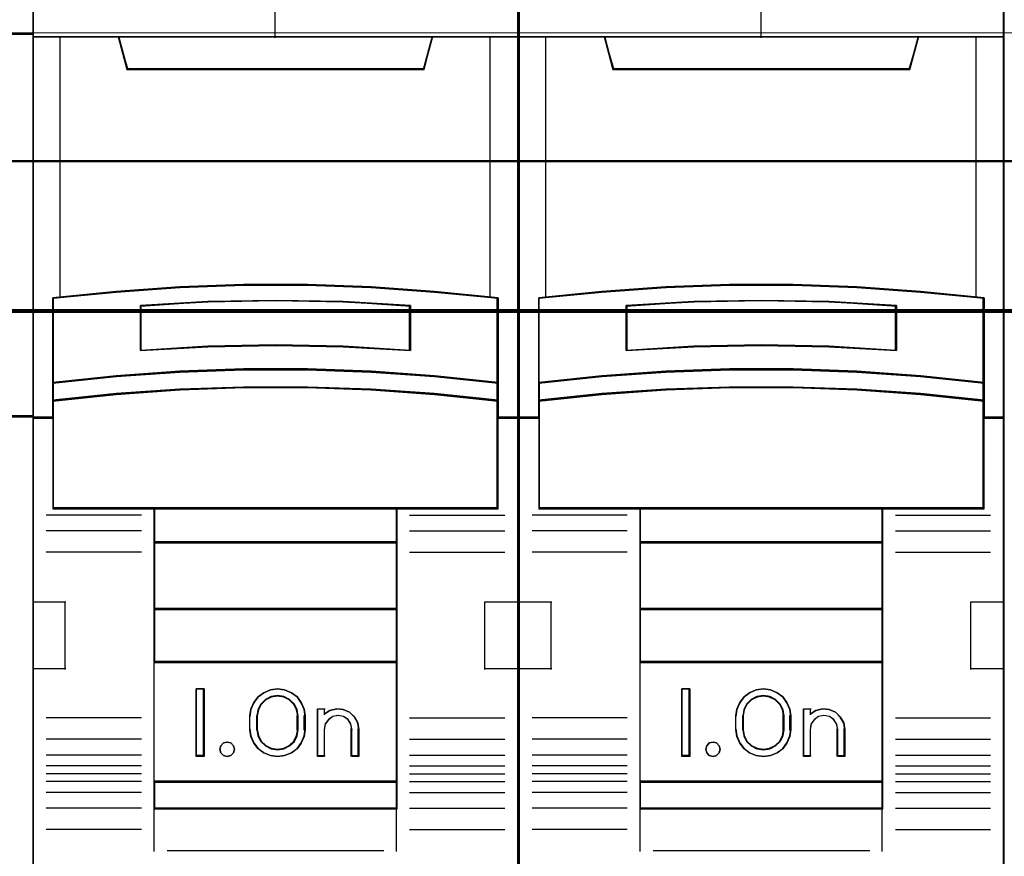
# Model space of a CAD drawing. Header units: millimetres. Extents: x -1290 to 1795, y -4192 to -1311.
# Tile 712 of 1056: x 1477.29 to 1484.58, y -2627.77 to -2621.58. Entities that reach past the tile are written whole.
import ezdxf

# ---------------------------------------------------------------- set-up
doc = ezdxf.new("R2010")
doc.units = ezdxf.units.MM
doc.layers.add('30', color=7, linetype='Continuous')
doc.layers.add('45', color=7, linetype='Continuous')
doc.layers.add('Aparatura', color=7, linetype='Continuous', lineweight=13)

# ---------------------------------------------------------------- blocks, each defined once
blk = doc.blocks.new('*U348')
at = {"layer": '45', "color": 7}
for points in [[(315.552086, -383.521822), (243.531267, -383.521822), (243.531267, -465.544591), (315.552086, -465.544591), (315.552086, -383.521822)], [(314.510122, -402.283323), (314.510122, -416.455887), (315.552086, -416.455887), (315.552086, -402.283323), (314.510122, -402.283323)]]:
    blk.add_lwpolyline(points, close=True, dxfattribs=at)
at = {"layer": '45', "color": 139}
blk.add_lwpolyline([(315.552086, -383.521822), (243.531267, -383.521822), (243.531267, -465.544591), (315.552086, -465.544591), (315.552086, -383.521822)], close=True, dxfattribs=at)
at = {"layer": '45', "color": 59}
for points in [[(315.530602, -383.543367), (243.550961, -383.543367), (243.550961, -465.523047), (315.530602, -465.523047), (315.530602, -383.543367)], [(314.531606, -402.304868), (314.531606, -416.434342), (315.530602, -416.434342), (315.530602, -402.304868), (314.531606, -402.304868)]]:
    blk.add_lwpolyline(points, close=True, dxfattribs=at)
at = {"layer": '45', "color": 139}
for points in [[(243.531267, -402.283323), (315.552086, -402.283323)], [(315.552086, -416.411003), (260.775588, -416.411003)]]:
    blk.add_lwpolyline(points, dxfattribs=at)
at = {"layer": '45', "color": 140}
blk.add_lwpolyline([(314.510122, -402.283323), (314.510122, -416.455887), (315.552086, -416.455887), (315.552086, -402.283323), (314.510122, -402.283323)], close=True, dxfattribs=at)
blk = doc.blocks.new('*U349')
at = {"layer": '45', "color": 7}
for points in [[(333.492839, -383.681609), (315.51986, -383.681609), (315.51986, -465.406348), (333.492839, -465.406348), (333.492839, -383.681609)], [(323.327429, -411.578535), (325.68527, -411.578535), (328.043111, -411.6664), (330.395392, -411.831147), (332.747672, -412.061793), (332.747672, -415.197475), (332.747672, -415.867446), (332.747672, -416.498975), (333.492839, -416.498975), (333.492839, -402.385659), (332.491868, -402.385659), (330.317538, -402.385659), (330.000564, -403.566345), (319.012134, -403.566345), (318.69516, -402.385659), (316.52083, -402.385659), (315.51986, -402.385659), (315.51986, -416.498975), (316.265027, -416.498975), (316.265027, -415.867446), (316.265027, -415.197475), (316.265027, -412.061793), (318.606185, -411.831147), (320.969587, -411.6664), (323.327429, -411.578535)], [(319.006044, -403.601117), (330.006655, -403.601117), (330.32398, -402.385659), (324.500782, -402.385659), (318.688719, -402.385659), (319.006044, -403.601117)], [(328.04456, -414.797008), (330.397209, -414.95747), (332.749858, -415.200931), (332.749858, -412.041478), (330.397209, -411.809084), (328.04456, -411.643088), (325.68635, -411.554557), (323.328139, -411.554557), (320.969929, -411.643088), (318.606156, -411.809084), (316.264631, -412.041478), (316.264631, -415.200931), (318.606156, -414.95747), (320.969929, -414.797008), (323.328139, -414.71401), (325.68635, -414.71401), (328.04456, -414.797008)], [(329.509386, -412.329936), (329.509386, -414.001631), (327.008315, -413.861857), (324.501674, -413.81713), (322.006174, -413.861857), (319.505103, -414.001631), (319.505103, -412.329936), (322.006174, -412.184572), (324.501674, -412.139844), (327.008315, -412.184572), (329.509386, -412.329936)], [(327.008315, -413.861857), (329.509386, -414.001631), (329.509386, -412.329936), (327.008315, -412.184572), (324.501674, -412.139844), (322.006174, -412.184572), (319.505103, -412.329936), (319.505103, -414.001631), (322.006174, -413.861857), (324.501674, -413.81713), (327.008315, -413.861857)], [(330.397209, -414.929302), (328.04456, -414.765172), (325.68635, -414.680277), (323.328139, -414.680277), (320.969929, -414.765172), (318.606156, -414.929302), (316.264631, -415.178326), (316.264631, -415.868804), (318.606156, -415.61978), (320.969929, -415.45565), (323.328139, -415.370755), (325.68635, -415.370755), (328.04456, -415.45565), (330.397209, -415.61978), (332.749858, -415.868804), (332.749858, -415.178326), (330.397209, -414.929302)], [(328.04456, -415.432781), (325.68635, -415.349946), (323.328139, -415.349946), (320.969929, -415.432781), (318.606156, -415.592928), (316.264631, -415.83591), (316.264631, -416.470977), (316.264631, -419.861683), (320.013296, -419.861683), (329.001193, -419.861683), (332.749858, -419.861683), (332.749858, -416.470977), (332.749858, -415.83591), (330.397209, -415.592928), (328.04456, -415.432781)], [(320.004601, -421.116639), (329.009888, -421.116639), (329.009888, -419.82398), (320.004601, -419.82398), (320.004601, -421.116639)], [(329.009888, -421.077141), (320.004601, -421.077141), (320.004601, -423.579871), (329.009888, -423.579871), (329.009888, -421.077141)], [(329.009888, -423.542169), (320.004601, -423.542169), (320.004601, -425.545789), (329.009888, -425.545789), (329.009888, -423.542169)], [(320.004601, -429.976735), (329.009888, -429.976735), (329.009888, -425.508087), (320.004601, -425.508087), (320.004601, -429.976735)], [(321.862948, -426.522464), (321.862948, -429.025195), (321.569336, -429.025195), (321.569336, -426.522464), (321.862948, -426.522464)], [(325.563308, -427.267722), (325.602918, -427.517995), (325.602918, -428.029664), (325.563308, -428.279937), (325.455794, -428.524649), (325.303013, -428.73599), (325.093645, -428.886154), (324.844667, -428.986263), (324.584372, -429.025195), (324.318418, -428.986263), (324.06944, -428.886154), (323.865731, -428.73599), (323.707291, -428.524649), (323.599778, -428.279937), (323.560167, -428.029664), (323.560167, -427.517995), (323.599778, -427.267722), (323.707291, -427.02301), (323.865731, -426.811669), (324.06944, -426.661505), (324.318418, -426.561396), (324.584372, -426.522464), (324.844667, -426.561396), (325.093645, -426.661505), (325.303013, -426.811669), (325.455794, -427.02301), (325.563308, -427.267722)], [(325.346903, -428.029761), (325.346903, -427.516298), (325.30707, -427.293053), (325.204642, -427.080971), (325.02824, -426.913538), (324.817695, -426.807496), (324.584388, -426.768429), (324.345391, -426.807496), (324.134846, -426.913538), (323.958443, -427.080971), (323.856015, -427.293053), (323.816183, -427.516298), (323.816183, -428.029761), (323.856015, -428.253005), (323.958443, -428.465088), (324.134846, -428.632521), (324.345391, -428.738562), (324.584388, -428.772049), (324.817695, -428.738562), (325.02824, -428.632521), (325.204642, -428.465088), (325.30707, -428.253005), (325.346903, -428.029761)], [(326.524491, -427.316384), (326.775162, -427.260357), (327.014438, -427.282768), (327.248018, -427.383615), (327.430324, -427.557298), (327.55566, -427.775802), (327.595539, -428.022319), (327.595539, -429.025195), (327.333474, -429.025195), (327.333474, -428.022319), (327.293595, -427.820623), (327.191047, -427.658146), (327.025833, -427.546093), (326.820738, -427.506874), (326.627038, -427.546093), (326.46752, -427.658146), (326.347882, -427.820623), (326.3137, -428.022319), (326.3137, -429.025195), (326.063029, -429.025195), (326.063029, -427.260357), (326.3137, -427.260357), (326.3137, -427.450847), (326.524491, -427.316384)], [(322.94776, -428.623673), (322.983686, -428.753577), (322.94776, -428.883481), (322.851958, -428.983862), (322.720231, -429.025195), (322.576528, -428.983862), (322.486714, -428.883481), (322.444801, -428.753577), (322.486714, -428.623673), (322.576528, -428.523292), (322.720231, -428.493768), (322.851958, -428.523292), (322.94776, -428.623673)], [(329.009888, -429.939032), (320.004601, -429.939032), (320.004601, -430.962387), (329.009888, -430.962387), (329.009888, -429.939032)]]:
    blk.add_lwpolyline(points, close=True, dxfattribs=at)
at = {"layer": '45', "color": 139}
for points in [[(333.492839, -383.681609), (315.51986, -383.681609), (315.51986, -465.406348), (333.492839, -465.406348), (333.492839, -383.681609)], [(328.036877, -415.450075), (325.683789, -415.367899), (323.3307, -415.367899), (320.977612, -415.450075), (318.618974, -415.608948), (316.282534, -415.849996), (316.282534, -416.480009), (316.282534, -419.843729), (320.023057, -419.843729), (328.991432, -419.843729), (332.731955, -419.843729), (332.731955, -416.480009), (332.731955, -415.849996), (330.384416, -415.608948), (328.036877, -415.450075)], [(322.983686, -428.753577), (322.94776, -428.623673), (322.851958, -428.523292), (322.720231, -428.493768), (322.576528, -428.523292), (322.486714, -428.623673), (322.444801, -428.753577), (322.486714, -428.883481), (322.576528, -428.983862), (322.720231, -429.025195), (322.851958, -428.983862), (322.94776, -428.883481), (322.983686, -428.753577)]]:
    blk.add_lwpolyline(points, close=True, dxfattribs=at)
at = {"layer": '45', "color": 59}
for points in [[(333.474936, -383.699563), (315.539553, -383.699563), (315.539553, -465.388395), (333.474936, -465.388395), (333.474936, -383.699563)], [(319.006044, -403.601117), (330.006655, -403.601117), (330.32398, -402.385659), (324.500782, -402.385659), (318.688719, -402.385659), (319.006044, -403.601117)], [(323.33079, -411.5731), (325.683699, -411.5731), (328.036608, -411.660742), (330.383968, -411.825069), (332.731328, -412.055128), (332.731328, -415.182833), (332.731328, -415.851099), (332.731328, -416.481022), (333.474936, -416.481022), (333.474936, -402.403612), (332.476059, -402.403612), (330.306277, -402.403612), (329.989967, -403.581294), (319.024522, -403.581294), (318.708212, -402.403612), (316.53843, -402.403612), (315.539553, -402.403612), (315.539553, -416.481022), (316.283161, -416.481022), (316.283161, -415.851099), (316.283161, -415.182833), (316.283161, -412.055128), (318.619423, -411.825069), (320.977881, -411.660742), (323.33079, -411.5731)], [(328.04456, -414.797008), (330.397209, -414.95747), (332.749858, -415.200931), (332.749858, -412.041478), (330.397209, -411.809084), (328.04456, -411.643088), (325.68635, -411.554557), (323.328139, -411.554557), (320.969929, -411.643088), (318.606156, -411.809084), (316.264631, -412.041478), (316.264631, -415.200931), (318.606156, -414.95747), (320.969929, -414.797008), (323.328139, -414.71401), (325.68635, -414.71401), (328.04456, -414.797008)], [(329.509386, -412.329936), (329.509386, -414.001631), (327.008315, -413.861857), (324.501674, -413.81713), (322.006174, -413.861857), (319.505103, -414.001631), (319.505103, -412.329936), (322.006174, -412.184572), (324.501674, -412.139844), (327.008315, -412.184572), (329.509386, -412.329936)], [(327.008315, -413.861857), (329.509386, -414.001631), (329.509386, -412.329936), (327.008315, -412.184572), (324.501674, -412.139844), (322.006174, -412.184572), (319.505103, -412.329936), (319.505103, -414.001631), (322.006174, -413.861857), (324.501674, -413.81713), (327.008315, -413.861857)], [(326.999364, -413.846599), (329.491483, -413.983678), (329.491483, -412.344224), (326.999364, -412.201662), (324.501694, -412.157797), (322.015125, -412.201662), (319.523006, -412.344224), (319.523006, -413.983678), (322.015125, -413.846599), (324.501694, -413.802734), (326.999364, -413.846599)], [(330.397209, -414.929302), (328.04456, -414.765172), (325.68635, -414.680277), (323.328139, -414.680277), (320.969929, -414.765172), (318.606156, -414.929302), (316.264631, -415.178326), (316.264631, -415.868804), (318.606156, -415.61978), (320.969929, -415.45565), (323.328139, -415.370755), (325.68635, -415.370755), (328.04456, -415.45565), (330.397209, -415.61978), (332.749858, -415.868804), (332.749858, -415.178326), (330.397209, -414.929302)], [(330.384416, -414.941151), (328.036877, -414.782228), (325.683789, -414.700026), (323.3307, -414.700026), (320.977612, -414.782228), (318.618974, -414.941151), (316.282534, -415.182276), (316.282534, -415.850851), (318.618974, -415.609726), (320.977612, -415.450802), (323.3307, -415.3686), (325.683789, -415.3686), (328.036877, -415.450802), (330.384416, -415.609726), (332.731955, -415.850851), (332.731955, -415.182276), (330.384416, -414.941151)], [(328.04456, -415.432781), (325.68635, -415.349946), (323.328139, -415.349946), (320.969929, -415.432781), (318.606156, -415.592928), (316.264631, -415.83591), (316.264631, -416.470977), (316.264631, -419.861683), (320.013296, -419.861683), (329.001193, -419.861683), (332.749858, -419.861683), (332.749858, -416.470977), (332.749858, -415.83591), (330.397209, -415.592928), (328.04456, -415.432781)], [(320.004601, -421.116639), (329.009888, -421.116639), (329.009888, -419.82398), (320.004601, -419.82398), (320.004601, -421.116639)], [(320.022504, -421.09689), (328.991985, -421.09689), (328.991985, -419.841934), (320.022504, -419.841934), (320.022504, -421.09689)], [(329.009888, -421.077141), (320.004601, -421.077141), (320.004601, -423.579871), (329.009888, -423.579871), (329.009888, -421.077141)], [(328.991985, -421.09689), (320.022504, -421.09689), (320.022504, -423.561917), (328.991985, -423.561917), (328.991985, -421.09689)], [(329.009888, -423.542169), (320.004601, -423.542169), (320.004601, -425.545789), (329.009888, -425.545789), (329.009888, -423.542169)], [(328.991985, -423.560122), (320.022504, -423.560122), (320.022504, -425.527836), (328.991985, -425.527836), (328.991985, -423.560122)], [(320.004601, -429.976735), (329.009888, -429.976735), (329.009888, -425.508087), (320.004601, -425.508087), (320.004601, -429.976735)], [(321.862948, -426.522464), (321.862948, -429.025195), (321.569336, -429.025195), (321.569336, -426.522464), (321.862948, -426.522464)], [(325.563308, -427.267722), (325.602918, -427.517995), (325.602918, -428.029664), (325.563308, -428.279937), (325.455794, -428.524649), (325.303013, -428.73599), (325.093645, -428.886154), (324.844667, -428.986263), (324.584372, -429.025195), (324.318418, -428.986263), (324.06944, -428.886154), (323.865731, -428.73599), (323.707291, -428.524649), (323.599778, -428.279937), (323.560167, -428.029664), (323.560167, -427.517995), (323.599778, -427.267722), (323.707291, -427.02301), (323.865731, -426.811669), (324.06944, -426.661505), (324.318418, -426.561396), (324.584372, -426.522464), (324.844667, -426.561396), (325.093645, -426.661505), (325.303013, -426.811669), (325.455794, -427.02301), (325.563308, -427.267722)], [(325.346903, -428.029761), (325.346903, -427.516298), (325.30707, -427.293053), (325.204642, -427.080971), (325.02824, -426.913538), (324.817695, -426.807496), (324.584388, -426.768429), (324.345391, -426.807496), (324.134846, -426.913538), (323.958443, -427.080971), (323.856015, -427.293053), (323.816183, -427.516298), (323.816183, -428.029761), (323.856015, -428.253005), (323.958443, -428.465088), (324.134846, -428.632521), (324.345391, -428.738562), (324.584388, -428.772049), (324.817695, -428.738562), (325.02824, -428.632521), (325.204642, -428.465088), (325.30707, -428.253005), (325.346903, -428.029761)], [(325.328999, -428.02511), (325.328999, -427.520849), (325.290098, -427.301605), (325.190067, -427.093324), (325.017791, -426.928891), (324.812171, -426.82475), (324.584321, -426.786382), (324.350915, -426.82475), (324.145295, -426.928891), (323.973018, -427.093324), (323.872987, -427.301605), (323.834086, -427.520849), (323.834086, -428.02511), (323.872987, -428.244354), (323.973018, -428.452635), (324.145295, -428.617068), (324.350915, -428.721209), (324.584321, -428.754096), (324.812171, -428.721209), (325.017791, -428.617068), (325.190067, -428.452635), (325.290098, -428.244354), (325.328999, -428.02511)], [(326.524491, -427.316384), (326.775162, -427.260357), (327.014438, -427.282768), (327.248018, -427.383615), (327.430324, -427.557298), (327.55566, -427.775802), (327.595539, -428.022319), (327.595539, -429.025195), (327.333474, -429.025195), (327.333474, -428.022319), (327.293595, -427.820623), (327.191047, -427.658146), (327.025833, -427.546093), (326.820738, -427.506874), (326.627038, -427.546093), (326.46752, -427.658146), (326.347882, -427.820623), (326.3137, -428.022319), (326.3137, -429.025195), (326.063029, -429.025195), (326.063029, -427.260357), (326.3137, -427.260357), (326.3137, -427.450847), (326.524491, -427.316384)], [(322.94776, -428.623673), (322.983686, -428.753577), (322.94776, -428.883481), (322.851958, -428.983862), (322.720231, -429.025195), (322.576528, -428.983862), (322.486714, -428.883481), (322.444801, -428.753577), (322.486714, -428.623673), (322.576528, -428.523292), (322.720231, -428.493768), (322.851958, -428.523292), (322.94776, -428.623673)], [(329.009888, -429.939032), (320.004601, -429.939032), (320.004601, -430.962387), (329.009888, -430.962387), (329.009888, -429.939032)], [(328.991985, -429.956986), (320.022504, -429.956986), (320.022504, -430.944433), (328.991985, -430.944433), (328.991985, -429.956986)]]:
    blk.add_lwpolyline(points, close=True, dxfattribs=at)
at = {"layer": '45', "color": 139}
for points in [[(324.48218, -395.200632), (324.48218, -402.423361)], [(315.51986, -402.385659), (333.492839, -402.385659)], [(318.688719, -402.385659), (319.043201, -403.601117)], [(330.32398, -402.385659), (329.969498, -403.601117)], [(319.005604, -403.563414), (330.008884, -403.563414)], [(332.749858, -412.073416), (330.397209, -411.825779), (328.04456, -411.648895), (325.68635, -411.554557), (323.328139, -411.554557), (320.969929, -411.648895), (318.606156, -411.825779), (316.264631, -412.073416)], [(316.264631, -412.035713), (316.264631, -419.861683)], [(329.509386, -412.364264), (327.008315, -412.192649), (324.501674, -412.139844), (322.006174, -412.192649), (319.505103, -412.364264)], [(332.710471, -419.861683), (332.710471, -412.035713)], [(319.505103, -414.001631), (319.505103, -412.326561)], [(329.469999, -414.001631), (329.469999, -412.326561)], [(329.509386, -414.001631), (327.008315, -413.835696), (324.501674, -413.782597), (322.006174, -413.835696), (319.505103, -414.001631)], [(332.749858, -415.200931), (330.397209, -414.940604), (328.04456, -414.769025), (325.68635, -414.680277), (323.328139, -414.680277), (320.969929, -414.769025), (318.606156, -414.940604), (316.264631, -415.200931)], [(332.749858, -415.868804), (330.397209, -415.609375), (328.04456, -415.438388), (325.68635, -415.349946), (323.328139, -415.349946), (320.969929, -415.438388), (318.606156, -415.609375), (316.264631, -415.868804)], [(316.302228, -416.461273), (315.51986, -416.461273)], [(333.492839, -416.461273), (332.710471, -416.461273)], [(332.749858, -419.82398), (316.264631, -419.82398)], [(320.004601, -419.82398), (320.004601, -430.962387)], [(320.004601, -419.82398), (329.009888, -419.82398)], [(328.970501, -419.82398), (328.970501, -430.962387)], [(319.542699, -420.086103), (316.019358, -420.086103)], [(329.469999, -420.086103), (332.993341, -420.086103)], [(319.542699, -420.673185), (316.019358, -420.673185)], [(329.469999, -420.673185), (332.993341, -420.673185)], [(320.004601, -421.077141), (329.009888, -421.077141)], [(319.542699, -421.455961), (316.019358, -421.455961)], [(329.469999, -421.455961), (332.993341, -421.455961)], [(315.51986, -423.296204), (316.751597, -423.296204)], [(316.714, -423.296204), (316.714, -425.798935)], [(332.261102, -425.798935), (332.261102, -423.296204)], [(332.261102, -423.296204), (333.492839, -423.296204)], [(320.004601, -423.542169), (329.009888, -423.542169)], [(320.004601, -425.508087), (329.009888, -425.508087)], [(315.51986, -425.761232), (316.751597, -425.761232)], [(332.261102, -425.761232), (333.492839, -425.761232)], [(321.862948, -426.522464), (321.569336, -426.522464)], [(321.569336, -426.522464), (321.569336, -429.025195)], [(321.823561, -426.522464), (321.823561, -429.025195)], [(325.602918, -427.540433), (325.563308, -427.284519), (325.455794, -427.034292), (325.303013, -426.818187), (325.093645, -426.664639), (324.844667, -426.562273), (324.584372, -426.522464), (324.318418, -426.562273), (324.06944, -426.664639), (323.865731, -426.818187), (323.707291, -427.034292), (323.599778, -427.284519), (323.560167, -427.540433)], [(325.346903, -427.540433), (325.30707, -427.309984), (325.204642, -427.091057), (325.02824, -426.91822), (324.817695, -426.808757), (324.584388, -426.768429), (324.345391, -426.808757), (324.134846, -426.91822), (323.958443, -427.091057), (323.856015, -427.309984), (323.816183, -427.540433)], [(323.560167, -428.044929), (323.560167, -427.50273)], [(323.816183, -428.044929), (323.816183, -427.50273)], [(325.309306, -428.044929), (325.309306, -427.50273)], [(325.563531, -428.044929), (325.563531, -427.50273)], [(326.063029, -427.260357), (326.345899, -427.260357)], [(326.063029, -427.260357), (326.063029, -429.025195)], [(326.308302, -427.260357), (326.308302, -427.484777)], [(327.595539, -428.044929), (327.555492, -427.791097), (327.429628, -427.566109), (327.246555, -427.387273), (327.011992, -427.283433), (326.771707, -427.260357), (326.519981, -427.318046), (326.308302, -427.4565)], [(327.339524, -428.044929), (327.299197, -427.832764), (327.195498, -427.661854), (327.028429, -427.543985), (326.821032, -427.50273), (326.625158, -427.543985), (326.463849, -427.661854), (326.342868, -427.832764), (326.308302, -428.044929)], [(319.542699, -427.596089), (316.019358, -427.596089)], [(329.469999, -427.596089), (332.993341, -427.596089)], [(323.560167, -428.005431), (323.599778, -428.261796), (323.707291, -428.512464), (323.865731, -428.72895), (324.06944, -428.88277), (324.318418, -428.985316), (324.584372, -429.025195), (324.844667, -428.985316), (325.093645, -428.88277), (325.303013, -428.72895), (325.455794, -428.512464), (325.563308, -428.261796), (325.602918, -428.005431)], [(323.816183, -428.005431), (323.856015, -428.235993), (323.958443, -428.455027), (324.134846, -428.627948), (324.345391, -428.737465), (324.584388, -428.772049), (324.817695, -428.737465), (325.02824, -428.627948), (325.204642, -428.455027), (325.30707, -428.235993), (325.346903, -428.005431)], [(326.308302, -428.005431), (326.308302, -429.025195)], [(327.300137, -428.005431), (327.300137, -429.025195)], [(327.556152, -428.005431), (327.556152, -429.025195)], [(319.542699, -428.384252), (316.019358, -428.384252)], [(329.469999, -428.384252), (332.993341, -428.384252)], [(319.542699, -428.969539), (316.019358, -428.969539)], [(321.862948, -428.985697), (321.569336, -428.985697)], [(326.063029, -428.985697), (326.345899, -428.985697)], [(327.300137, -428.985697), (327.595539, -428.985697)], [(329.469999, -428.969539), (332.993341, -428.969539)], [(319.542699, -429.369904), (316.019358, -429.369904)], [(319.542699, -429.666138), (316.019358, -429.666138)], [(329.469999, -429.369904), (332.993341, -429.369904)], [(329.469999, -429.666138), (332.993341, -429.666138)], [(319.542699, -429.949805), (316.019358, -429.949805)], [(320.004601, -429.939032), (329.009888, -429.939032)], [(329.469999, -429.949805), (332.993341, -429.949805)], [(319.542699, -430.35017), (316.019358, -430.35017)], [(329.469999, -430.35017), (332.993341, -430.35017)], [(319.542699, -430.940843), (316.019358, -430.940843)], [(320.004601, -430.924685), (329.009888, -430.924685)], [(320.004601, -430.924685), (320.004601, -432.545894)], [(328.970501, -430.924685), (328.970501, -432.545894)], [(329.469999, -430.940843), (332.993341, -430.940843)], [(319.542699, -431.725415), (316.019358, -431.725415)], [(329.469999, -431.725415), (332.993341, -431.725415)], [(320.496937, -432.508191), (328.515761, -432.508191)]]:
    blk.add_lwpolyline(points, dxfattribs=at)
at = {"layer": '45', "color": 140}
for points in [[(323.327429, -411.578535), (325.68527, -411.578535), (328.043111, -411.6664), (330.395392, -411.831147), (332.747672, -412.061793), (332.747672, -415.197475), (332.747672, -415.867446), (332.747672, -416.498975), (333.492839, -416.498975), (333.492839, -402.385659), (332.491868, -402.385659), (330.317538, -402.385659), (330.000564, -403.566345), (319.012134, -403.566345), (318.69516, -402.385659), (316.52083, -402.385659), (315.51986, -402.385659), (315.51986, -416.498975), (316.265027, -416.498975), (316.265027, -415.867446), (316.265027, -415.197475), (316.265027, -412.061793), (318.606185, -411.831147), (320.969587, -411.6664), (323.327429, -411.578535)], [(319.022971, -403.583163), (329.989728, -403.583163), (330.306077, -402.403612), (324.500799, -402.403612), (318.706622, -402.403612), (319.022971, -403.583163)]]:
    blk.add_lwpolyline(points, close=True, dxfattribs=at)
for points in [[(316.518856, -402.385659), (316.518856, -412.046485)], [(332.456246, -412.046485), (332.456246, -402.385659)]]:
    blk.add_lwpolyline(points, dxfattribs=at)
blk = doc.blocks.new('*U350')
at = {"layer": '45', "color": 7}
for points in [[(351.48014, -383.681609), (333.507161, -383.681609), (333.507161, -465.406348), (351.48014, -465.406348), (351.48014, -383.681609)], [(341.31473, -411.578535), (343.672571, -411.578535), (346.030413, -411.6664), (348.382693, -411.831147), (350.734973, -412.061793), (350.734973, -415.197475), (350.734973, -415.867446), (350.734973, -416.498975), (351.48014, -416.498975), (351.48014, -402.385659), (350.47917, -402.385659), (348.30484, -402.385659), (347.987866, -403.566345), (336.999436, -403.566345), (336.682462, -402.385659), (334.508132, -402.385659), (333.507161, -402.385659), (333.507161, -416.498975), (334.252328, -416.498975), (334.252328, -415.867446), (334.252328, -415.197475), (334.252328, -412.061793), (336.593487, -411.831147), (338.956889, -411.6664), (341.31473, -411.578535)], [(336.993345, -403.601117), (347.993956, -403.601117), (348.311281, -402.385659), (342.488084, -402.385659), (336.67602, -402.385659), (336.993345, -403.601117)], [(346.030071, -414.797008), (348.38272, -414.95747), (350.735369, -415.200931), (350.735369, -412.041478), (348.38272, -411.809084), (346.030071, -411.643088), (343.671861, -411.554557), (341.31365, -411.554557), (338.95544, -411.643088), (336.591667, -411.809084), (334.250142, -412.041478), (334.250142, -415.200931), (336.591667, -414.95747), (338.95544, -414.797008), (341.31365, -414.71401), (343.671861, -414.71401), (346.030071, -414.797008)], [(347.494897, -412.329936), (347.494897, -414.001631), (344.993826, -413.861857), (342.487185, -413.81713), (339.991685, -413.861857), (337.490614, -414.001631), (337.490614, -412.329936), (339.991685, -412.184572), (342.487185, -412.139844), (344.993826, -412.184572), (347.494897, -412.329936)], [(344.993826, -413.861857), (347.494897, -414.001631), (347.494897, -412.329936), (344.993826, -412.184572), (342.487185, -412.139844), (339.991685, -412.184572), (337.490614, -412.329936), (337.490614, -414.001631), (339.991685, -413.861857), (342.487185, -413.81713), (344.993826, -413.861857)], [(348.38272, -414.929302), (346.030071, -414.765172), (343.671861, -414.680277), (341.31365, -414.680277), (338.95544, -414.765172), (336.591667, -414.929302), (334.250142, -415.178326), (334.250142, -415.868804), (336.591667, -415.61978), (338.95544, -415.45565), (341.31365, -415.370755), (343.671861, -415.370755), (346.030071, -415.45565), (348.38272, -415.61978), (350.735369, -415.868804), (350.735369, -415.178326), (348.38272, -414.929302)], [(346.030071, -415.432781), (343.671861, -415.349946), (341.31365, -415.349946), (338.95544, -415.432781), (336.591667, -415.592928), (334.250142, -415.83591), (334.250142, -416.470977), (334.250142, -419.861683), (337.998807, -419.861683), (346.986704, -419.861683), (350.735369, -419.861683), (350.735369, -416.470977), (350.735369, -415.83591), (348.38272, -415.592928), (346.030071, -415.432781)], [(337.990112, -421.116639), (346.995399, -421.116639), (346.995399, -419.82398), (337.990112, -419.82398), (337.990112, -421.116639)], [(346.995399, -421.077141), (337.990112, -421.077141), (337.990112, -423.579871), (346.995399, -423.579871), (346.995399, -421.077141)], [(346.995399, -423.542169), (337.990112, -423.542169), (337.990112, -425.545789), (346.995399, -425.545789), (346.995399, -423.542169)], [(337.990112, -429.976735), (346.995399, -429.976735), (346.995399, -425.508087), (337.990112, -425.508087), (337.990112, -429.976735)], [(339.848459, -426.522464), (339.848459, -429.025195), (339.554848, -429.025195), (339.554848, -426.522464), (339.848459, -426.522464)], [(343.548853, -427.267722), (343.588429, -427.517995), (343.588429, -428.029664), (343.548853, -428.279937), (343.441434, -428.524649), (343.288786, -428.73599), (343.079602, -428.886154), (342.830843, -428.986263), (342.570776, -429.025195), (342.305055, -428.986263), (342.056295, -428.886154), (341.852765, -428.73599), (341.694463, -428.524649), (341.587044, -428.279937), (341.547469, -428.029664), (341.547469, -427.517995), (341.587044, -427.267722), (341.694463, -427.02301), (341.852765, -426.811669), (342.056295, -426.661505), (342.305055, -426.561396), (342.570776, -426.522464), (342.830843, -426.561396), (343.079602, -426.661505), (343.288786, -426.811669), (343.441434, -427.02301), (343.548853, -427.267722)], [(343.334204, -428.029761), (343.334204, -427.516298), (343.294324, -427.293053), (343.191777, -427.080971), (343.015168, -426.913538), (342.804377, -426.807496), (342.570797, -426.768429), (342.331521, -426.807496), (342.120729, -426.913538), (341.94412, -427.080971), (341.841573, -427.293053), (341.801694, -427.516298), (341.801694, -428.029761), (341.841573, -428.253005), (341.94412, -428.465088), (342.120729, -428.632521), (342.331521, -428.738562), (342.570797, -428.772049), (342.804377, -428.738562), (343.015168, -428.632521), (343.191777, -428.465088), (343.294324, -428.253005), (343.334204, -428.029761)], [(344.511253, -427.316384), (344.761631, -427.260357), (345.000628, -427.282768), (345.233935, -427.383615), (345.416028, -427.557298), (345.541217, -427.775802), (345.58105, -428.022319), (345.58105, -429.025195), (345.319291, -429.025195), (345.319291, -428.022319), (345.279458, -427.820623), (345.177031, -427.658146), (345.012009, -427.546093), (344.807154, -427.506874), (344.613681, -427.546093), (344.454349, -427.658146), (344.334851, -427.820623), (344.300708, -428.022319), (344.300708, -429.025195), (344.05033, -429.025195), (344.05033, -427.260357), (344.300708, -427.260357), (344.300708, -427.450847), (344.511253, -427.316384)], [(340.933391, -428.623673), (340.969197, -428.753577), (340.933391, -428.883481), (340.837907, -428.983862), (340.706617, -429.025195), (340.563392, -428.983862), (340.473876, -428.883481), (340.432102, -428.753577), (340.473876, -428.623673), (340.563392, -428.523292), (340.706617, -428.493768), (340.837907, -428.523292), (340.933391, -428.623673)], [(346.995399, -429.939032), (337.990112, -429.939032), (337.990112, -430.962387), (346.995399, -430.962387), (346.995399, -429.939032)]]:
    blk.add_lwpolyline(points, close=True, dxfattribs=at)
at = {"layer": '45', "color": 139}
for points in [[(351.48014, -383.681609), (333.507161, -383.681609), (333.507161, -465.406348), (351.48014, -465.406348), (351.48014, -383.681609)], [(346.022388, -415.450075), (343.6693, -415.367899), (341.316211, -415.367899), (338.963123, -415.450075), (336.604485, -415.608948), (334.268045, -415.849996), (334.268045, -416.480009), (334.268045, -419.843729), (338.008568, -419.843729), (346.976943, -419.843729), (350.717466, -419.843729), (350.717466, -416.480009), (350.717466, -415.849996), (348.369927, -415.608948), (346.022388, -415.450075)], [(340.969197, -428.753577), (340.933391, -428.623673), (340.837907, -428.523292), (340.706617, -428.493768), (340.563392, -428.523292), (340.473876, -428.623673), (340.432102, -428.753577), (340.473876, -428.883481), (340.563392, -428.983862), (340.706617, -429.025195), (340.837907, -428.983862), (340.933391, -428.883481), (340.969197, -428.753577)]]:
    blk.add_lwpolyline(points, close=True, dxfattribs=at)
at = {"layer": '45', "color": 59}
for points in [[(351.460447, -383.699563), (333.525064, -383.699563), (333.525064, -465.388395), (351.460447, -465.388395), (351.460447, -383.699563)], [(336.993345, -403.601117), (347.993956, -403.601117), (348.311281, -402.385659), (342.488084, -402.385659), (336.67602, -402.385659), (336.993345, -403.601117)], [(341.316301, -411.5731), (343.66921, -411.5731), (346.022119, -411.660742), (348.369479, -411.825069), (350.716839, -412.055128), (350.716839, -415.182833), (350.716839, -415.851099), (350.716839, -416.481022), (351.460447, -416.481022), (351.460447, -402.403612), (350.46157, -402.403612), (348.291788, -402.403612), (347.975478, -403.581294), (337.010033, -403.581294), (336.693723, -402.403612), (334.523941, -402.403612), (333.525064, -402.403612), (333.525064, -416.481022), (334.268672, -416.481022), (334.268672, -415.851099), (334.268672, -415.182833), (334.268672, -412.055128), (336.604934, -411.825069), (338.963392, -411.660742), (341.316301, -411.5731)], [(346.030071, -414.797008), (348.38272, -414.95747), (350.735369, -415.200931), (350.735369, -412.041478), (348.38272, -411.809084), (346.030071, -411.643088), (343.671861, -411.554557), (341.31365, -411.554557), (338.95544, -411.643088), (336.591667, -411.809084), (334.250142, -412.041478), (334.250142, -415.200931), (336.591667, -414.95747), (338.95544, -414.797008), (341.31365, -414.71401), (343.671861, -414.71401), (346.030071, -414.797008)], [(347.494897, -412.329936), (347.494897, -414.001631), (344.993826, -413.861857), (342.487185, -413.81713), (339.991685, -413.861857), (337.490614, -414.001631), (337.490614, -412.329936), (339.991685, -412.184572), (342.487185, -412.139844), (344.993826, -412.184572), (347.494897, -412.329936)], [(344.993826, -413.861857), (347.494897, -414.001631), (347.494897, -412.329936), (344.993826, -412.184572), (342.487185, -412.139844), (339.991685, -412.184572), (337.490614, -412.329936), (337.490614, -414.001631), (339.991685, -413.861857), (342.487185, -413.81713), (344.993826, -413.861857)], [(344.984875, -413.846599), (347.476994, -413.983678), (347.476994, -412.344224), (344.984875, -412.201662), (342.487205, -412.157797), (340.000636, -412.201662), (337.508517, -412.344224), (337.508517, -413.983678), (340.000636, -413.846599), (342.487205, -413.802734), (344.984875, -413.846599)], [(348.38272, -414.929302), (346.030071, -414.765172), (343.671861, -414.680277), (341.31365, -414.680277), (338.95544, -414.765172), (336.591667, -414.929302), (334.250142, -415.178326), (334.250142, -415.868804), (336.591667, -415.61978), (338.95544, -415.45565), (341.31365, -415.370755), (343.671861, -415.370755), (346.030071, -415.45565), (348.38272, -415.61978), (350.735369, -415.868804), (350.735369, -415.178326), (348.38272, -414.929302)], [(348.369927, -414.941151), (346.022388, -414.782228), (343.6693, -414.700026), (341.316211, -414.700026), (338.963123, -414.782228), (336.604485, -414.941151), (334.268045, -415.182276), (334.268045, -415.850851), (336.604485, -415.609726), (338.963123, -415.450802), (341.316211, -415.3686), (343.6693, -415.3686), (346.022388, -415.450802), (348.369927, -415.609726), (350.717466, -415.850851), (350.717466, -415.182276), (348.369927, -414.941151)], [(346.030071, -415.432781), (343.671861, -415.349946), (341.31365, -415.349946), (338.95544, -415.432781), (336.591667, -415.592928), (334.250142, -415.83591), (334.250142, -416.470977), (334.250142, -419.861683), (337.998807, -419.861683), (346.986704, -419.861683), (350.735369, -419.861683), (350.735369, -416.470977), (350.735369, -415.83591), (348.38272, -415.592928), (346.030071, -415.432781)], [(337.990112, -421.116639), (346.995399, -421.116639), (346.995399, -419.82398), (337.990112, -419.82398), (337.990112, -421.116639)], [(338.008015, -421.09689), (346.977496, -421.09689), (346.977496, -419.841934), (338.008015, -419.841934), (338.008015, -421.09689)], [(346.995399, -421.077141), (337.990112, -421.077141), (337.990112, -423.579871), (346.995399, -423.579871), (346.995399, -421.077141)], [(346.977496, -421.09689), (338.008015, -421.09689), (338.008015, -423.561917), (346.977496, -423.561917), (346.977496, -421.09689)], [(346.995399, -423.542169), (337.990112, -423.542169), (337.990112, -425.545789), (346.995399, -425.545789), (346.995399, -423.542169)], [(346.977496, -423.560122), (338.008015, -423.560122), (338.008015, -425.527836), (346.977496, -425.527836), (346.977496, -423.560122)], [(337.990112, -429.976735), (346.995399, -429.976735), (346.995399, -425.508087), (337.990112, -425.508087), (337.990112, -429.976735)], [(339.848459, -426.522464), (339.848459, -429.025195), (339.554848, -429.025195), (339.554848, -426.522464), (339.848459, -426.522464)], [(343.548853, -427.267722), (343.588429, -427.517995), (343.588429, -428.029664), (343.548853, -428.279937), (343.441434, -428.524649), (343.288786, -428.73599), (343.079602, -428.886154), (342.830843, -428.986263), (342.570776, -429.025195), (342.305055, -428.986263), (342.056295, -428.886154), (341.852765, -428.73599), (341.694463, -428.524649), (341.587044, -428.279937), (341.547469, -428.029664), (341.547469, -427.517995), (341.587044, -427.267722), (341.694463, -427.02301), (341.852765, -426.811669), (342.056295, -426.661505), (342.305055, -426.561396), (342.570776, -426.522464), (342.830843, -426.561396), (343.079602, -426.661505), (343.288786, -426.811669), (343.441434, -427.02301), (343.548853, -427.267722)], [(343.334204, -428.029761), (343.334204, -427.516298), (343.294324, -427.293053), (343.191777, -427.080971), (343.015168, -426.913538), (342.804377, -426.807496), (342.570797, -426.768429), (342.331521, -426.807496), (342.120729, -426.913538), (341.94412, -427.080971), (341.841573, -427.293053), (341.801694, -427.516298), (341.801694, -428.029761), (341.841573, -428.253005), (341.94412, -428.465088), (342.120729, -428.632521), (342.331521, -428.738562), (342.570797, -428.772049), (342.804377, -428.738562), (343.015168, -428.632521), (343.191777, -428.465088), (343.294324, -428.253005), (343.334204, -428.029761)], [(343.31451, -428.02511), (343.31451, -427.520849), (343.275656, -427.301605), (343.175744, -427.093324), (343.003674, -426.928891), (342.798301, -426.82475), (342.570724, -426.786382), (342.337597, -426.82475), (342.132223, -426.928891), (341.960153, -427.093324), (341.860242, -427.301605), (341.821387, -427.520849), (341.821387, -428.02511), (341.860242, -428.244354), (341.960153, -428.452635), (342.132223, -428.617068), (342.337597, -428.721209), (342.570724, -428.754096), (342.798301, -428.721209), (343.003674, -428.617068), (343.175744, -428.452635), (343.275656, -428.244354), (343.31451, -428.02511)], [(344.511253, -427.316384), (344.761631, -427.260357), (345.000628, -427.282768), (345.233935, -427.383615), (345.416028, -427.557298), (345.541217, -427.775802), (345.58105, -428.022319), (345.58105, -429.025195), (345.319291, -429.025195), (345.319291, -428.022319), (345.279458, -427.820623), (345.177031, -427.658146), (345.012009, -427.546093), (344.807154, -427.506874), (344.613681, -427.546093), (344.454349, -427.658146), (344.334851, -427.820623), (344.300708, -428.022319), (344.300708, -429.025195), (344.05033, -429.025195), (344.05033, -427.260357), (344.300708, -427.260357), (344.300708, -427.450847), (344.511253, -427.316384)], [(340.933391, -428.623673), (340.969197, -428.753577), (340.933391, -428.883481), (340.837907, -428.983862), (340.706617, -429.025195), (340.563392, -428.983862), (340.473876, -428.883481), (340.432102, -428.753577), (340.473876, -428.623673), (340.563392, -428.523292), (340.706617, -428.493768), (340.837907, -428.523292), (340.933391, -428.623673)], [(346.995399, -429.939032), (337.990112, -429.939032), (337.990112, -430.962387), (346.995399, -430.962387), (346.995399, -429.939032)], [(346.977496, -429.956986), (338.008015, -429.956986), (338.008015, -430.944433), (346.977496, -430.944433), (346.977496, -429.956986)]]:
    blk.add_lwpolyline(points, close=True, dxfattribs=at)
at = {"layer": '45', "color": 139}
for points in [[(342.467691, -395.200632), (342.467691, -402.423361)], [(333.507161, -402.385659), (351.48014, -402.385659)], [(336.67602, -402.385659), (337.030502, -403.601117)], [(348.311281, -402.385659), (347.956799, -403.601117)], [(336.991116, -403.563414), (347.994396, -403.563414)], [(350.735369, -412.073416), (348.38272, -411.825779), (346.030071, -411.648895), (343.671861, -411.554557), (341.31365, -411.554557), (338.95544, -411.648895), (336.591667, -411.825779), (334.250142, -412.073416)], [(334.250142, -412.035713), (334.250142, -419.861683)], [(347.494897, -412.364264), (344.993826, -412.192649), (342.487185, -412.139844), (339.991685, -412.192649), (337.490614, -412.364264)], [(350.697772, -419.861683), (350.697772, -412.035713)], [(337.490614, -414.001631), (337.490614, -412.326561)], [(347.457301, -414.001631), (347.457301, -412.326561)], [(347.494897, -414.001631), (344.993826, -413.835696), (342.487185, -413.782597), (339.991685, -413.835696), (337.490614, -414.001631)], [(350.735369, -415.200931), (348.38272, -414.940604), (346.030071, -414.769025), (343.671861, -414.680277), (341.31365, -414.680277), (338.95544, -414.769025), (336.591667, -414.940604), (334.250142, -415.200931)], [(350.735369, -415.868804), (348.38272, -415.609375), (346.030071, -415.438388), (343.671861, -415.349946), (341.31365, -415.349946), (338.95544, -415.438388), (336.591667, -415.609375), (334.250142, -415.868804)], [(334.289529, -416.461273), (333.507161, -416.461273)], [(351.48014, -416.461273), (350.697772, -416.461273)], [(350.735369, -419.82398), (334.250142, -419.82398)], [(337.990112, -419.82398), (337.990112, -430.962387)], [(337.990112, -419.82398), (346.995399, -419.82398)], [(346.957803, -419.82398), (346.957803, -430.962387)], [(337.530001, -420.086103), (334.006659, -420.086103)], [(347.457301, -420.086103), (350.980642, -420.086103)], [(337.530001, -420.673185), (334.006659, -420.673185)], [(347.457301, -420.673185), (350.980642, -420.673185)], [(337.990112, -421.077141), (346.995399, -421.077141)], [(337.530001, -421.455961), (334.006659, -421.455961)], [(347.457301, -421.455961), (350.980642, -421.455961)], [(333.507161, -423.296204), (334.738898, -423.296204)], [(334.699511, -423.296204), (334.699511, -425.798935)], [(350.248403, -425.798935), (350.248403, -423.296204)], [(350.248403, -423.296204), (351.48014, -423.296204)], [(337.990112, -423.542169), (346.995399, -423.542169)], [(337.990112, -425.508087), (346.995399, -425.508087)], [(333.507161, -425.761232), (334.738898, -425.761232)], [(350.248403, -425.761232), (351.48014, -425.761232)], [(339.848459, -426.522464), (339.554848, -426.522464)], [(339.554848, -426.522464), (339.554848, -429.025195)], [(339.810863, -426.522464), (339.810863, -429.025195)], [(343.588429, -427.540433), (343.548853, -427.284519), (343.441434, -427.034292), (343.288786, -426.818187), (343.079602, -426.664639), (342.830843, -426.562273), (342.570776, -426.522464), (342.305055, -426.562273), (342.056295, -426.664639), (341.852765, -426.818187), (341.694463, -427.034292), (341.587044, -427.284519), (341.547469, -427.540433)], [(343.334204, -427.540433), (343.294324, -427.309984), (343.191777, -427.091057), (343.015168, -426.91822), (342.804377, -426.808757), (342.570797, -426.768429), (342.331521, -426.808757), (342.120729, -426.91822), (341.94412, -427.091057), (341.841573, -427.309984), (341.801694, -427.540433)], [(341.547469, -428.044929), (341.547469, -427.50273)], [(341.801694, -428.044929), (341.801694, -427.50273)], [(343.294817, -428.044929), (343.294817, -427.50273)], [(343.550832, -428.044929), (343.550832, -427.50273)], [(344.05033, -427.260357), (344.3332, -427.260357)], [(344.05033, -427.260357), (344.05033, -429.025195)], [(344.293813, -427.260357), (344.293813, -427.484777)], [(345.58105, -428.044929), (345.541003, -427.791097), (345.415139, -427.566109), (345.232066, -427.387273), (344.997503, -427.283433), (344.757218, -427.260357), (344.505492, -427.318046), (344.293813, -427.4565)], [(345.325035, -428.044929), (345.284708, -427.832764), (345.18101, -427.661854), (345.01394, -427.543985), (344.806543, -427.50273), (344.610669, -427.543985), (344.449361, -427.661854), (344.328379, -427.832764), (344.293813, -428.044929)], [(337.530001, -427.596089), (334.006659, -427.596089)], [(347.457301, -427.596089), (350.980642, -427.596089)], [(341.547469, -428.005431), (341.587044, -428.261796), (341.694463, -428.512464), (341.852765, -428.72895), (342.056295, -428.88277), (342.305055, -428.985316), (342.570776, -429.025195), (342.830843, -428.985316), (343.079602, -428.88277), (343.288786, -428.72895), (343.441434, -428.512464), (343.548853, -428.261796), (343.588429, -428.005431)], [(341.801694, -428.005431), (341.841573, -428.235993), (341.94412, -428.455027), (342.120729, -428.627948), (342.331521, -428.737465), (342.570797, -428.772049), (342.804377, -428.737465), (343.015168, -428.627948), (343.191777, -428.455027), (343.294324, -428.235993), (343.334204, -428.005431)], [(344.293813, -428.005431), (344.293813, -429.025195)], [(345.287438, -428.005431), (345.287438, -429.025195)], [(345.541663, -428.005431), (345.541663, -429.025195)], [(337.530001, -428.384252), (334.006659, -428.384252)], [(347.457301, -428.384252), (350.980642, -428.384252)], [(337.530001, -428.969539), (334.006659, -428.969539)], [(339.848459, -428.985697), (339.554848, -428.985697)], [(344.05033, -428.985697), (344.3332, -428.985697)], [(345.287438, -428.985697), (345.58105, -428.985697)], [(347.457301, -428.969539), (350.980642, -428.969539)], [(337.530001, -429.369904), (334.006659, -429.369904)], [(337.530001, -429.666138), (334.006659, -429.666138)], [(347.457301, -429.369904), (350.980642, -429.369904)], [(347.457301, -429.666138), (350.980642, -429.666138)], [(337.530001, -429.949805), (334.006659, -429.949805)], [(337.990112, -429.939032), (346.995399, -429.939032)], [(347.457301, -429.949805), (350.980642, -429.949805)], [(337.530001, -430.35017), (334.006659, -430.35017)], [(347.457301, -430.35017), (350.980642, -430.35017)], [(337.530001, -430.940843), (334.006659, -430.940843)], [(337.990112, -430.924685), (346.995399, -430.924685)], [(337.990112, -430.924685), (337.990112, -432.545894)], [(346.957803, -430.924685), (346.957803, -432.545894)], [(347.457301, -430.940843), (350.980642, -430.940843)], [(337.530001, -431.725415), (334.006659, -431.725415)], [(347.457301, -431.725415), (350.980642, -431.725415)], [(338.484239, -432.508191), (346.503063, -432.508191)]]:
    blk.add_lwpolyline(points, dxfattribs=at)
at = {"layer": '45', "color": 140}
for points in [[(341.31473, -411.578535), (343.672571, -411.578535), (346.030413, -411.6664), (348.382693, -411.831147), (350.734973, -412.061793), (350.734973, -415.197475), (350.734973, -415.867446), (350.734973, -416.498975), (351.48014, -416.498975), (351.48014, -402.385659), (350.47917, -402.385659), (348.30484, -402.385659), (347.987866, -403.566345), (336.999436, -403.566345), (336.682462, -402.385659), (334.508132, -402.385659), (333.507161, -402.385659), (333.507161, -416.498975), (334.252328, -416.498975), (334.252328, -415.867446), (334.252328, -415.197475), (334.252328, -412.061793), (336.593487, -411.831147), (338.956889, -411.6664), (341.31473, -411.578535)], [(337.010272, -403.583163), (347.977029, -403.583163), (348.293378, -402.403612), (342.488101, -402.403612), (336.693923, -402.403612), (337.010272, -403.583163)]]:
    blk.add_lwpolyline(points, close=True, dxfattribs=at)
for points in [[(334.506157, -402.385659), (334.506157, -412.046485)], [(350.441757, -412.046485), (350.441757, -402.385659)]]:
    blk.add_lwpolyline(points, dxfattribs=at)
blk = doc.blocks.new('*U357')
at = {"layer": '30', "color": 7}
for points in [[(117.158256, -556.89784), (548.842747, -556.89784), (117.158256, -556.89784)], [(548.842747, -556.89784), (117.158256, -556.89784), (117.158256, -559.462541), (117.158256, -560.940033), (117.158256, -562.501155), (548.842747, -562.501155), (548.842747, -560.940033), (548.842747, -559.462541), (548.842747, -556.89784)], [(117.158256, -562.414978), (548.842747, -562.414978), (117.158256, -562.414978)], [(548.842747, -562.414978), (117.158256, -562.414978), (117.158256, -563.929666), (117.158256, -584.997598), (117.158256, -586.512286), (548.842747, -586.512286), (548.842747, -584.997598), (548.842747, -563.929666), (548.842747, -562.414978)]]:
    blk.add_lwpolyline(points, close=True, dxfattribs=at)
at = {"layer": '30', "color": 59}
blk.add_lwpolyline([(548.79978, -556.940929), (117.201224, -556.940929), (117.201224, -559.466186), (117.201224, -560.920954), (117.201224, -562.458067), (548.79978, -562.458067), (548.79978, -560.920954), (548.79978, -559.466186), (548.79978, -556.940929)], close=True, dxfattribs=at)

msp = doc.modelspace()

# ---------------------------------------------------------------- linework, layer by layer
at = {"layer": 'Aparatura', "color": 7, "lineweight": 13}
msp.add_lwpolyline([(1437.7952, -2630.6816), (1437.7952, -2621.6757), (1524.1608, -2621.6757), (1524.1608, -2630.6816)], dxfattribs=at)
msp.add_lwpolyline([(1437.7952, -2621.6757), (1524.1608, -2621.6757), (1524.1608, -2630.6816), (1437.7952, -2630.6816), (1437.7952, -2621.6757)], close=True, dxfattribs=at)

# ---------------------------------------------------------------- block references
at = {"layer": 'Aparatura', "color": 7, "lineweight": 13, "xscale": 0.2, "yscale": 0.2, "zscale": 0.2}
for name, p in [('*U349', (1414.278, -2541.227)), ('*U350', (1414.278, -2541.227)), ('*U348', (1414.278, -2541.227)), ('*U357', (1414.278, -2511.2423))]:
    msp.add_blockref(name, p, dxfattribs=at)

doc.saveas('drawing.dxf')
